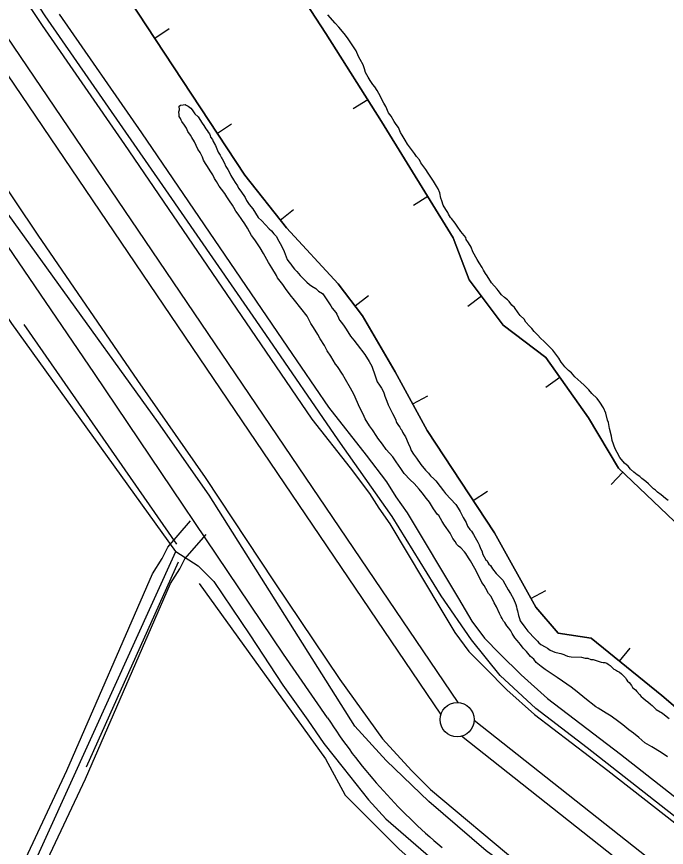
# Model space of a CAD drawing. Extents: x 3263578 to 3301413, y 764927 to 798602.
# Drawn here: x 3276249 to 3277199, y 784722 to 785937 of the extents above; entities that cross this region are included whole.
import ezdxf

# ---------------------------------------------------------------- set-up
doc = ezdxf.new("R2010")
doc.units = 0
for name, color, linetype in [('V-BORW-LINE', 7, 'Continuous'), ('V-DTCH-CNTR', 7, 'Continuous'), ('V-LEVE-TOET', 7, 'Continuous'), ('V-ROAD-CNTR', 7, 'Continuous'), ('V-SITE-VEGE', 7, 'Continuous'), ('V-SURV-LINE', 7, 'Continuous'), ('V-TOPO-SHOR', 7, 'Continuous')]:
    doc.layers.add(name, color=color, linetype=linetype)

msp = doc.modelspace()

# ---------------------------------------------------------------- linework, layer by layer
at = {"layer": 'V-BORW-LINE'}
for p, q in [((3276450.5, 785905.3), (3276471.4, 785919.1)), ((3276761.9, 785815), (3276740.8, 785801.7)), ((3276542, 785766.1), (3276562.9, 785779.8)), ((3276849.8, 785673.5), (3276828.6, 785660.4)), ((3276633.7, 785639.3), (3276653.4, 785654.7)), ((3276743.3, 785513.9), (3276763.1, 785529.2)), ((3276928.3, 785527.8), (3276908.3, 785512.7)), ((3277042.9, 785409.1), (3277022.5, 785394.7)), ((3276827.8, 785370.5), (3276849.7, 785382.5)), ((3277134.9, 785270.7), (3277117.6, 785252.6)), ((3276916.2, 785229.5), (3276937.1, 785243.2)), ((3277000.5, 785085.9), (3277022.4, 785098)), ((3277129.9, 784994.3), (3277145.7, 785013.7))]:
    msp.add_line(p, q, dxfattribs=at)
for points in [[(3276621.4, 786034.2), (3276700.6, 785911.8), (3276782, 785783.4), (3276887, 785613.4), (3276910.2, 785551.8), (3276959.9, 785485.8), (3277022.1, 785438.4), (3277084.7, 785350.1), (3277128.5, 785276.8), (3277220.2, 785189.5)], [(3277220.2, 785189.5), (3277128.5, 785276.8), (3277084.7, 785350.1), (3277022.1, 785438.4), (3276959.9, 785485.8), (3276910.2, 785551.8), (3276887, 785613.4), (3276782, 785783.4), (3276700.6, 785911.8), (3276621.4, 786034.2)], [(3276582.2, 785704.7), (3276386.9, 786002.2)], [(3276386.9, 786002.2), (3276582.2, 785704.7)], [(3277272.3, 784875.5), (3277191.7, 784944.1), (3277088.6, 785027.9), (3277040.1, 785035.6), (3277007.5, 785073.4), (3276947.3, 785182.1), (3276848.9, 785331.9), (3276802.2, 785417.2), (3276754.4, 785499.4), (3276718.6, 785546.1), (3276642.9, 785627.7), (3276582.2, 785704.7)], [(3276582.2, 785704.7), (3276642.9, 785627.7), (3276718.6, 785546.1), (3276754.4, 785499.4), (3276802.2, 785417.2), (3276848.9, 785331.9), (3276947.3, 785182.1), (3277007.5, 785073.4), (3277040.1, 785035.6), (3277088.6, 785027.9), (3277191.7, 784944.1), (3277272.3, 784875.5)]]:
    msp.add_lwpolyline(points, dxfattribs=at)
at = {"layer": 'V-DTCH-CNTR'}
for points in [[(3276481.1, 785154.8), (3276241.6, 785488.1), (3276020.1, 785820.3), (3275829.3, 786100.8), (3275740.2, 786239.8), (3275735.8, 786251.5), (3275731.2, 786259.5), (3275720.9, 786269.2), (3275715.2, 786272), (3275702.2, 786278.6), (3275696, 786283), (3275687.8, 786291.1), (3275685.3, 786296.4), (3275685, 786305.4), (3275688, 786319), (3275688.3, 786332.1), (3275690.6, 786340.5), (3275691.5, 786353.6), (3275688.4, 786378.4), (3275683.6, 786396.4), (3275656.3, 786523.4)], [(3275911, 783936.8), (3276137.5, 784399.1), (3276481.1, 785154.8), (3276514.2, 785134), (3276536.8, 785110.8), (3276589.6, 785033.2), (3276637.7, 784959.4), (3276674.3, 784908.5), (3276697.6, 784874.3), (3276726.2, 784838.8), (3276762.9, 784791.6), (3276788.5, 784764.1), (3276861.6, 784700.8), (3277329.8, 784322.3)]]:
    msp.add_lwpolyline(points, dxfattribs=at)
at = {"layer": 'V-LEVE-TOET'}
for points in [[(3275345.7, 788420.7), (3275423.5, 788043.9), (3275498.9, 787699.2), (3275568.7, 787379.6), (3275633.1, 787071.6), (3275701.7, 786746.7), (3275743.9, 786564.4), (3275777.8, 786414.5), (3275799.9, 786342.3), (3275813.5, 786309.8), (3275834.7, 786272.4), (3275899.4, 786171.8), (3276022.4, 785991.5), (3276146.4, 785815.2), (3276279.4, 785617.3), (3276425.1, 785404.8), (3276524, 785263.1), (3276625.3, 785110.6), (3276720.9, 784967.9), (3276783.5, 784880.8), (3276825.9, 784834.6), (3276853.5, 784807), (3276982.7, 784698.8)], [(3277321.1, 784680.8), (3277209, 784769.1), (3277082.5, 784867.8), (3277007.9, 784925.2), (3276955.4, 784973.5), (3276913.4, 785025.5), (3276869.4, 785090.2), (3276797.4, 785205.8), (3276718.9, 785317.9), (3276613.1, 785471.9), (3276466.8, 785683.6), (3276290.3, 785937.6), (3276123, 786194.3), (3276019.3, 786343.2), (3275997, 786384.7), (3275981.3, 786428.6), (3275953.6, 786547.1), (3275892.9, 786843.5), (3275817.8, 787185.6), (3275747.4, 787526.9), (3275672.8, 787872.5), (3275603.7, 788191)]]:
    msp.add_lwpolyline(points, dxfattribs=at)
at = {"layer": 'V-ROAD-CNTR'}
for points in [[(3276702.9, 784911.8), (3276638.7, 785004.9), (3276362.2, 785415.1), (3275950.5, 786019.5), (3275816.5, 786219.1)], [(3276223, 786017.2), (3276286.1, 785923.4), (3276406.3, 785749.7), (3276619.8, 785436.7), (3276680.4, 785348.2), (3276736.1, 785277.1), (3276764.5, 785239.4), (3276778.2, 785218.2), (3276794.1, 785195.1), (3276868.8, 785070.5), (3276889.2, 785036.4), (3276909.9, 785008.8), (3276933.9, 784984.1), (3276965.5, 784952.5), (3277005.7, 784916.7), (3277112.9, 784834.6), (3277246.4, 784730.5), (3277506.8, 784520.6)], [(3276310.9, 785940.3), (3276431, 785766.7), (3276644.6, 785453.6), (3276704.6, 785365.9), (3276759.8, 785295.4), (3276789.1, 785256.6), (3276803.2, 785234.9), (3276819.4, 785211.4), (3276894.6, 785085.9), (3276914.1, 785053.1), (3276932.7, 785028.3), (3276955.2, 785005.1), (3276986.1, 784974.3), (3277024.8, 784939.8), (3277131.3, 784858.4), (3277265.1, 784754), (3277526.1, 784543.6)], [(3275897.7, 783962.6), (3275942.6, 784056.4), (3276076.8, 784322.4), (3276218.9, 784616.1), (3276322, 784834.7), (3276447.1, 785122.3), (3276461.2, 785144.6), (3276469.6, 785161.2), (3276502.9, 785199.4)], [(3275924.7, 783949.5), (3275969.5, 784043.2), (3276103.7, 784309.1), (3276246, 784603.1), (3276349.3, 784822.3), (3276473.7, 785108.2), (3276487.3, 785129.7), (3276494.7, 785144.2), (3276525.6, 785179.8)]]:
    msp.add_lwpolyline(points, dxfattribs=at)
msp.add_arc((3277406.1, 785365.2), 836.7, 212.8102, 230.2069, dxfattribs=at)
at = {"layer": 'V-SITE-VEGE'}
for points in [[(3276796, 785790.9), (3276792.1, 785796.2), (3276788.3, 785805), (3276785.5, 785810.3), (3276781.6, 785817.4), (3276780.5, 785819.7), (3276775.5, 785828.5), (3276772.2, 785833.8), (3276769.4, 785837.4), (3276765.5, 785843.3), (3276762.7, 785848), (3276758.8, 785855.1), (3276757.2, 785860.3), (3276755, 785866.2), (3276750.6, 785873.8), (3276748.4, 785878.5), (3276745.1, 785886.7), (3276736.1, 785899.7), (3276732.2, 785905.6), (3276727.2, 785912.1), (3276719.8, 785921), (3276714.2, 785927), (3276703.5, 785939.4)], [(3276912, 785141.2), (3276909.2, 785145.3), (3276905.3, 785151.8), (3276903.6, 785154.2), (3276898, 785160.1), (3276894.5, 785162.5), (3276892.3, 785164.9), (3276889.5, 785169.6), (3276886.1, 785173.8), (3276882.3, 785181.4), (3276873.9, 785193.2), (3276870.5, 785198.5), (3276866.1, 785207.3), (3276863.8, 785209.1), (3276858.2, 785217.4), (3276852.1, 785226.8), (3276847.6, 785232.2), (3276841.4, 785240.4), (3276836.9, 785245.8), (3276829.6, 785254.1), (3276823.9, 785259.4), (3276815.4, 785268.9), (3276810.4, 785276), (3276803.7, 785286), (3276798.6, 785293.1), (3276789, 785303.8), (3276783.4, 785311.5), (3276776.7, 785320.4), (3276775, 785322.7), (3276768.9, 785332.7), (3276764.4, 785338.7), (3276758.3, 785348.7), (3276755, 785355.7), (3276750, 785365.7), (3276746.7, 785372.7), (3276741.8, 785385), (3276736.8, 785393.3), (3276729.5, 785406.2), (3276725.1, 785413.9), (3276717.8, 785425.1), (3276715, 785428.6), (3276707.8, 785440.4), (3276702.8, 785448.1), (3276698.9, 785455.7), (3276692.2, 785465.8), (3276688.9, 785472.2), (3276682.7, 785482.2), (3276678.8, 785488.1), (3276673.3, 785498.7), (3276654.7, 785522.4), (3276648.5, 785530.1), (3276641.8, 785539), (3276637.9, 785544.9), (3276630, 785554.9), (3276628.4, 785558.4), (3276621.7, 785569.6), (3276616.7, 785577.3), (3276609.4, 785590.2), (3276604.4, 785598.5), (3276596.6, 785610.3), (3276592.1, 785616.8), (3276586, 785627.4), (3276582.1, 785633.8), (3276577.6, 785640.3), (3276572.6, 785648), (3276569.2, 785652.2), (3276565.9, 785657.5), (3276564.2, 785661), (3276559.8, 785667.5), (3276555.8, 785673.4), (3276553.1, 785678.1), (3276548, 785684.6), (3276544.6, 785688.7), (3276540.7, 785695.8), (3276537.9, 785699.9), (3276535.2, 785705.2), (3276531.3, 785711.1), (3276527.4, 785717.6), (3276524.6, 785721.7), (3276521.8, 785727), (3276520.2, 785731.1), (3276516.9, 785738.2), (3276513.5, 785742.9), (3276508.5, 785753.5), (3276504.6, 785759.9), (3276503, 785763.5), (3276499.1, 785768.8), (3276496.9, 785773.5), (3276494.1, 785778.2), (3276490.2, 785783.5), (3276489, 785785.3), (3276487.9, 785787.6), (3276486.3, 785790.6), (3276486.3, 785792.9), (3276485.9, 785797.5), (3276486.5, 785800.4), (3276486.1, 785805.6), (3276487.9, 785807.3), (3276491.9, 785807.8), (3276494.8, 785808.3), (3276496.6, 785807.1)], [(3276496.6, 785807.1), (3276499.4, 785805.9), (3276501.1, 785804.1), (3276503.4, 785802.9), (3276505.1, 785800.5), (3276506.2, 785798.8), (3276509, 785794.6), (3276514.1, 785789.9), (3276519.7, 785781), (3276522.5, 785777.5), (3276525.3, 785772.8), (3276527, 785770.4), (3276528.6, 785767.5), (3276530.3, 785765.1), (3276531.4, 785762.7), (3276531.9, 785760.4), (3276534.7, 785756.9), (3276535.8, 785753.9), (3276539.2, 785748), (3276541.4, 785743.3), (3276543, 785738.7), (3276546.3, 785733.9), (3276548, 785730.4), (3276549.1, 785728.7), (3276551.9, 785723.4), (3276554.6, 785717.5), (3276557.4, 785713.4), (3276559.6, 785708.7), (3276561.8, 785704.6), (3276565.7, 785698.1), (3276568, 785694), (3276571.3, 785689.2), (3276573, 785685.7), (3276576.4, 785681.6), (3276582.5, 785672.1), (3276584.7, 785668), (3276588.6, 785662.1), (3276593.7, 785655.6), (3276601.5, 785643.2), (3276607.2, 785637.9), (3276617.9, 785626.6), (3276621.3, 785623.6), (3276624.7, 785618.9), (3276628.1, 785615.9), (3276631.9, 785608.2), (3276635.8, 785601.8), (3276639.7, 785593.5), (3276644, 785581.8), (3276646.3, 785578.3), (3276649.7, 785574.7), (3276651.3, 785571.8), (3276654.7, 785567.6), (3276658.1, 785564.1), (3276663.2, 785558.1), (3276666.6, 785554.6), (3276670.5, 785551), (3276672.8, 785548.6), (3276676.8, 785545), (3276680.2, 785542.6), (3276685.9, 785539), (3276689.9, 785535.4), (3276695.6, 785531.8), (3276698.4, 785528.3), (3276707.9, 785514.1), (3276710.1, 785510.6), (3276715.2, 785504.1), (3276716.9, 785501.7), (3276719, 785496.4), (3276720.7, 785492.9), (3276723.5, 785489.3), (3276727.4, 785484), (3276730.2, 785479.9), (3276736.9, 785469.3), (3276741.4, 785463.9), (3276746.5, 785457.4), (3276757.7, 785442.7), (3276763.9, 785432.6), (3276767.7, 785425.6), (3276772.6, 785411.5), (3276775.9, 785402.8), (3276779.2, 785398), (3276782, 785393.3), (3276784.8, 785388), (3276785.9, 785385.1), (3276786.9, 785381.6), (3276789.7, 785374.6), (3276791.8, 785369.3), (3276797.9, 785356.4), (3276802.3, 785348.1), (3276804, 785343.5), (3276806.7, 785338.8), (3276809, 785336.4), (3276810.1, 785333.4), (3276811.8, 785332.2), (3276812.9, 785329.3), (3276815.1, 785325.2), (3276817.3, 785322.2), (3276821.2, 785312.9), (3276823.9, 785307), (3276825.6, 785302.3), (3276828.9, 785297)], [(3277191.1, 785237.5), (3277185.4, 785241.7), (3277182.6, 785244.6), (3277179.7, 785246.4), (3277176.9, 785249.4), (3277172.4, 785253.6), (3277168.4, 785257.2), (3277162.7, 785261.4), (3277159.9, 785264.3), (3277155.9, 785266.8), (3277150.8, 785270.9), (3277146.2, 785275.1), (3277142.9, 785279.3), (3277137.2, 785284), (3277130.4, 785292.3), (3277126.5, 785299.4), (3277123.8, 785304.7), (3277119.4, 785317), (3277118.4, 785323.4), (3277115.2, 785334.5), (3277113.7, 785343.2), (3277112.6, 785346.7), (3277110, 785357.2), (3277106.7, 785364.9), (3277101.1, 785373.1), (3277097.2, 785378.4), (3277089.8, 785385.6), (3277085.3, 785390.9), (3277078.5, 785398.1), (3277073.4, 785402.2), (3277064.9, 785410), (3277059.9, 785415.9), (3277055.3, 785419.5), (3277050.2, 785424.9), (3277047.4, 785428.4), (3277044.6, 785431.4), (3277041.2, 785437.3), (3277038.5, 785441.4), (3277032.3, 785449.1), (3277027.7, 785453.9), (3277019.8, 785461.6), (3277014.7, 785466.4), (3277010.8, 785471.1), (3277005.1, 785476.5), (3277001.7, 785480.6), (3276998.3, 785484.2), (3276993.3, 785490.1), (3276990.5, 785494.2), (3276984.8, 785499.6), (3276982, 785503.7), (3276976.4, 785511.4), (3276972.4, 785515), (3276968.5, 785520.3), (3276966.2, 785522.7), (3276961.7, 785526.3), (3276957.7, 785529.9), (3276952.7, 785536.4), (3276951, 785538.2), (3276943.1, 785547.6), (3276936.4, 785557.7), (3276934.1, 785561.2), (3276931.4, 785565.9), (3276929.1, 785570), (3276924.7, 785576.5), (3276921.9, 785581.8), (3276915.8, 785593), (3276913.1, 785599.4), (3276909.2, 785605.9), (3276905.8, 785610.6), (3276905.3, 785613.6), (3276898, 785622.4), (3276892.9, 785630.1), (3276889.6, 785634.8), (3276884.5, 785641.3), (3276882.8, 785643.1), (3276880, 785647.8), (3276878.9, 785650.2), (3276876.2, 785654.9), (3276872.3, 785660.8), (3276870.1, 785667.2), (3276869, 785671.3), (3276867.5, 785678.9), (3276864.7, 785684.8), (3276862.5, 785688.9), (3276858.1, 785696), (3276855.3, 785700.7), (3276850.2, 785707.8), (3276846.9, 785713.1), (3276842.4, 785719), (3276839.6, 785723.1), (3276837.4, 785727.2), (3276833.4, 785732), (3276830.1, 785736.7), (3276820, 785750.3), (3276816.6, 785756.2), (3276812.2, 785763.2), (3276810, 785767.3), (3276806.7, 785774.4), (3276803.3, 785779.1), (3276800.5, 785783.2), (3276796, 785790.9)], [(3276828.9, 785297), (3276833.4, 785291.1), (3276839.5, 785282.2), (3276846.3, 785273.9), (3276850.8, 785269.2), (3276853.6, 785265.6), (3276858.7, 785260.9), (3276861.6, 785257.9), (3276867.7, 785249.6), (3276872.8, 785243.7), (3276875.6, 785239.6), (3276890.9, 785223.5), (3276894.2, 785218.2), (3276897, 785213.5), (3276901.4, 785204.7), (3276905.9, 785197), (3276908, 785191.8), (3276911.4, 785187), (3276913.7, 785184.7), (3276916.4, 785179.4), (3276919.2, 785175.2), (3276923.1, 785168.2), (3276924.8, 785164.7), (3276927, 785159.4), (3276928.6, 785155.9), (3276930.2, 785150.6), (3276934.7, 785142.4), (3276936.4, 785141.2), (3276937.5, 785138.8), (3276939.1, 785136.5), (3276941.4, 785134.1), (3276944.2, 785129.4), (3276949.8, 785122.8), (3276959.4, 785112.7), (3276962.2, 785107.5), (3276967.2, 785098.6), (3276970.5, 785093.3), (3276975, 785085.7), (3276978.3, 785077.5), (3276979.3, 785074), (3276979.8, 785071), (3276980.9, 785068.1), (3276982.5, 785061.1), (3276983.6, 785057), (3276984.6, 785053.5), (3276991.4, 785044.1), (3276993, 785042.3), (3276995.8, 785038.2), (3277006.6, 785026.9), (3277010, 785023.9), (3277012.2, 785021.5), (3277015.1, 785019.1), (3277021.4, 785015.5), (3277024.8, 785013.7), (3277028.8, 785010.7), (3277035.7, 785007.6), (3277042, 785006.3), (3277044.3, 785005.6), (3277048.4, 785004.4), (3277050.7, 785003.1), (3277054.1, 785001.9), (3277056.4, 785001.3), (3277059.3, 785000.6), (3277074.4, 785000.2), (3277079.6, 784998.9), (3277083.6, 784998.8), (3277088.2, 784997), (3277091.7, 784996.9), (3277098.6, 784994.4), (3277103.2, 784993.1), (3277106.1, 784992.5), (3277108.4, 784992.4), (3277111.3, 784991.8), (3277113.6, 784990), (3277116.4, 784988.1), (3277121.5, 784982.8), (3277124.4, 784981.6), (3277127.2, 784979.8), (3277130.1, 784978.5), (3277132.9, 784976.1), (3277138.6, 784970.2), (3277139.7, 784968.4), (3277141.9, 784965.5), (3277144.2, 784963.1), (3277147.6, 784958.9), (3277149.2, 784956), (3277153.2, 784952.4), (3277155.5, 784950), (3277159.4, 784945.9), (3277161.7, 784942.9), (3277164, 784941.1), (3277167.9, 784937.5), (3277171.3, 784935.1), (3277175.3, 784931.6), (3277177.6, 784929.8), (3277179.3, 784928), (3277183.8, 784923.8), (3277193, 784918.4), (3277195.8, 784916), (3277202.6, 784910.6)], [(3277201.3, 785229.1), (3277197.4, 785232.1), (3277191.1, 785237.5)], [(3277200.1, 784854.9), (3277190.9, 784861), (3277177.2, 784869.4), (3277166.9, 784874.9), (3277158.4, 784882.7), (3277150.5, 784889.3), (3277143.6, 784894.1), (3277135.1, 784901.2), (3277128.8, 784906), (3277118, 784913.9), (3277110.6, 784918.7), (3277098.6, 784925.9), (3277095.2, 784927.8), (3277079.2, 784940.4), (3277067.9, 784949.9), (3277059.3, 784956.5), (3277046.8, 784965.5), (3277038.8, 784970.4), (3277021.1, 784982.4), (3277015.4, 784986.6), (3277008, 784992.6), (3277004.7, 784997.3), (3277000.1, 785001.5), (3276993.9, 785008.6), (3276989.4, 785013.4), (3276985.5, 785018.7), (3276980.4, 785024.6), (3276977, 785028.8), (3276973.1, 785034.7), (3276970.9, 785038.8), (3276968.1, 785042.9), (3276965.3, 785045.9), (3276962.5, 785051.2), (3276960.3, 785053), (3276958.6, 785057.1), (3276956.9, 785059.4), (3276954.7, 785064.1), (3276950.3, 785074.1), (3276947, 785080), (3276942.6, 785088.8), (3276938.6, 785093.5), (3276934.8, 785100.6), (3276932, 785105.3), (3276928.6, 785109.5), (3276922.5, 785122.4), (3276918.7, 785130), (3276912, 785141.2)]]:
    msp.add_lwpolyline(points, dxfattribs=at)
at = {"layer": 'V-SURV-LINE'}
for points in [[(3275937.8, 786344.3), (3276893.8, 784934)], [(3276869, 784917.2), (3275913, 786327.5)], [(3276917.6, 784908.4), (3277721, 784272.9)], [(3277702.4, 784249.4), (3276899, 784884.9)]]:
    msp.add_lwpolyline(points, dxfattribs=at)
msp.add_circle((3276892.6, 784909.1), 25, dxfattribs=at)
at = {"layer": 'V-TOPO-SHOR'}
for p, q in [((3276259.3, 785486.5), (3276482.1, 785165.4)), ((3276484.5, 785139.1), (3276350.3, 784839.6))]:
    msp.add_line(p, q, dxfattribs=at)
for points in [[(3276788.8, 784849.1), (3276743.2, 784899.4), (3276530, 785237.3), (3276455.8, 785342.7), (3276146.7, 785771.6)], [(3276515.6, 785107.9), (3276700.1, 784851.5), (3276728.9, 784798.8), (3276807.9, 784719.7), (3276870.2, 784664.6), (3276908.5, 784635.9), (3276918.1, 784626.3)], [(3278089.7, 783801.9), (3277955.5, 783909.8), (3277756.7, 784072.7), (3277612.9, 784180.6), (3277591.4, 784194.9), (3277414.1, 784338.7), (3277260.7, 784460.9), (3277155.3, 784549.6), (3277052.3, 784631.1), (3276934.9, 784717.3), (3276851, 784789.2), (3276788.8, 784849.1)]]:
    msp.add_lwpolyline(points, dxfattribs=at)

doc.saveas('drawing.dxf')
